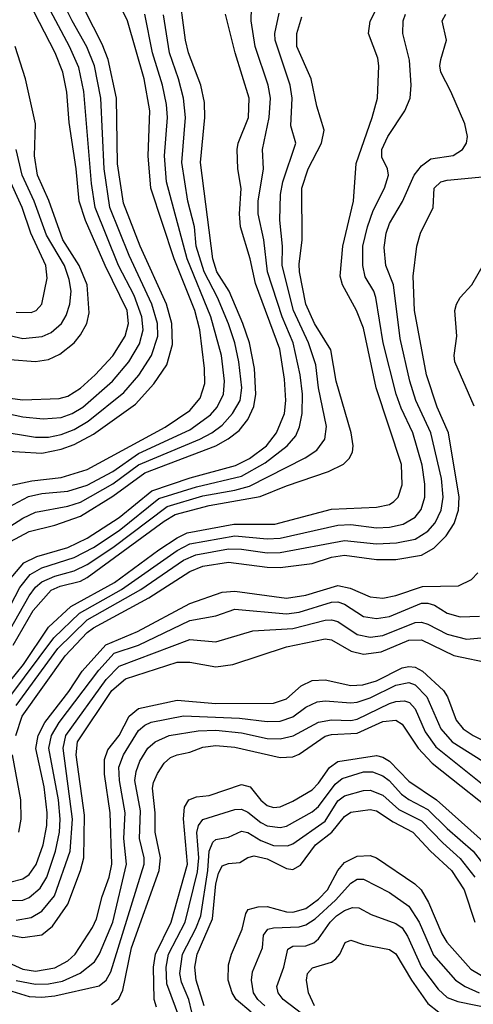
# Model space of a CAD drawing. Header units: inches. Extents: x 990535 to 1117859, y 769386 to 892122.
# Tile 925 of 1056: x 1074481 to 1075891, y 861695 to 864753. Entities that reach past the tile are written whole.
import ezdxf

# ---------------------------------------------------------------- set-up
doc = ezdxf.new("R2010")
doc.units = ezdxf.units.IN
doc.header["$MEASUREMENT"] = 0
doc.layers.add('B0876', color=7, linetype='Continuous')

msp = doc.modelspace()

# ---------------------------------------------------------------- linework, layer by layer
at = {"layer": 'B0876', "color": 5}
for points, elevation in [([(1074410, 863476), (1074530, 863456.2), (1074570, 863456.5), (1074610, 863465), (1074650, 863480.8), (1074693.9, 863506.1), (1074804.4, 863595.6), (1074850.9, 863649.1), (1074890.2, 863710), (1074910.2, 863769.8), (1074909.3, 863810), (1074891.8, 863870), (1074820.9, 864020.9), (1074761.2, 864170), (1074742.9, 864290), (1074732.7, 864510), (1074712.9, 864610), (1074688.9, 864668.9), (1074643.6, 864750), (1074564.4, 864910)], 4940), ([(1074410, 863415.2), (1074550, 863407), (1074610, 863419.2), (1074650, 863434.1), (1074710, 863465.6), (1074841.1, 863558.9), (1074898.1, 863621.9), (1074938.4, 863681.6), (1074955.7, 863744.3), (1074953.5, 863810), (1074936.8, 863870), (1074855.5, 864050), (1074803.7, 864183.7), (1074785.1, 864305.1), (1074781.3, 864510), (1074755.4, 864630), (1074736.9, 864676.9), (1074627.9, 864892.1)], 4920), ([(1074422.7, 863117.3), (1074510, 863163.7), (1074590, 863182.7), (1074670, 863211.5), (1074770, 863272.8), (1074870, 863346), (1075090.3, 863429.7), (1075129, 863451), (1075162.9, 863477.1), (1075190, 863511.5), (1075208.7, 863551.3), (1075214.6, 863590), (1075210.2, 863670.2), (1075194.8, 863750), (1075174.1, 863810), (1075131.6, 863910), (1075093.8, 863970), (1075081.1, 864010), (1075042.9, 864310), (1075056.5, 864450), (1075055.7, 864495.7), (1075043.6, 864550), (1075005.5, 864650), (1074995.8, 864690), (1074974.7, 864854.7)], 4820), ([(1074352, 863550), (1074490, 863519.8), (1074553.9, 863513.9), (1074610, 863517.4), (1074644.2, 863530), (1074677.3, 863550), (1074768.8, 863630), (1074820.4, 863690), (1074853.6, 863746.4), (1074864.7, 863790), (1074860.7, 863830), (1074836.5, 863896.5), (1074788, 863990), (1074715.6, 864170), (1074704.1, 864244.1), (1074680, 864530), (1074664.7, 864604.7), (1074635.9, 864670), (1074551, 864831)], 4960), ([(1074407.5, 862850), (1074480.7, 862990), (1074513.3, 863030), (1074550, 863050.5), (1074650, 863082.2), (1074710, 863113.5), (1074790, 863167), (1074913.6, 863266.4), (1075030, 863302.7), (1075170, 863335), (1075243.6, 863376.4), (1075312.6, 863430), (1075339.2, 863460.8), (1075351.1, 863488.9), (1075359.1, 863530), (1075359.8, 863590), (1075352.8, 863650), (1075330.9, 863749.1), (1075296.3, 863830), (1075251.1, 863970), (1075240.1, 864070), (1075222.5, 864150), (1075222.5, 864190), (1075238.6, 864290), (1075236, 864350), (1075256.2, 864450), (1075260.3, 864510), (1075253.1, 864550), (1075213, 864670), (1075200.3, 864750), (1075201.4, 864790)], 4760), ([(1074427, 862670), (1074492.3, 862750), (1074570, 862866), (1074639.8, 862930), (1074775.2, 863004.8), (1074913.7, 863106.3), (1074970, 863144.1), (1075001, 863159), (1075146.4, 863186.4), (1075273.6, 863186.4), (1075450, 863232.9), (1075590, 863238.8), (1075630, 863247.8), (1075643.8, 863256.2), (1075657.1, 863270), (1075670, 863308.2), (1075668, 863372), (1075589.1, 863610), (1075550, 863794.8), (1075527.3, 863850), (1075484.5, 863930), (1075476.6, 863956.6), (1075485.1, 864050), (1075518, 864190), (1075526.9, 864306.9), (1075576.9, 864450), (1075593.1, 864510), (1075597.5, 864610), (1075593.8, 864633.8), (1075565.5, 864710), (1075570.8, 864749.2), (1075601.6, 864810)], 4680), ([(1074436.5, 863303.5), (1074518.9, 863321.1), (1074610, 863330.7), (1074690, 863355.6), (1074932.8, 863487.2), (1075010, 863539.1), (1075041.9, 863578.1), (1075056.5, 863623.5), (1075055.5, 863670), (1075040.6, 863790), (1075025.5, 863850), (1074960.8, 864010), (1074888, 864230), (1074880.3, 864330), (1074885, 864470), (1074867.7, 864570), (1074815.8, 864750), (1074786.9, 864810)], 4880), ([(1074450, 863577.7), (1074490, 863572.2), (1074603.1, 863576.9), (1074630, 863583.7), (1074670, 863609), (1074715.2, 863650), (1074770, 863709.6), (1074808.4, 863770), (1074818.7, 863810), (1074814.9, 863850), (1074746, 863990), (1074685.5, 864130), (1074665.1, 864190), (1074656.2, 864290), (1074634.2, 864434.2), (1074627.7, 864527.7), (1074614.4, 864590), (1074590.8, 864650), (1074508.9, 864808.9)], 4980), ([(1074430, 863230.8), (1074508.1, 863271.9), (1074550, 863282), (1074630, 863288.4), (1074690, 863307.9), (1074770, 863349.6), (1074850, 863405.4), (1075010, 863479.2), (1075073.9, 863526.1), (1075094.6, 863550), (1075114.2, 863590), (1075117.3, 863630), (1075108.2, 863710), (1075075.2, 863830), (1075001.3, 864010), (1074936.9, 864250), (1074930.7, 864330), (1074940.6, 864450), (1074937.4, 864490), (1074925, 864550), (1074893.7, 864650), (1074869.6, 864770)], 4860), ([(1074434.9, 862830), (1074510, 862964.1), (1074529.6, 862990.4), (1074550, 863007.6), (1074590, 863024.9), (1074650, 863041.3), (1074690, 863060.6), (1074770, 863114.1), (1074938.8, 863241.2), (1075050, 863274.4), (1075150, 863291.5), (1075195.6, 863304.4), (1075368.2, 863391.8), (1075404.1, 863415.9), (1075429.4, 863450), (1075434.3, 863490), (1075410, 863610), (1075401.2, 863681.2), (1075378.3, 863750), (1075331.5, 863850), (1075297.1, 863990), (1075297.7, 864050), (1075289.9, 864130.1), (1075292, 864210), (1075298.8, 864250), (1075339.6, 864370), (1075324, 864424), (1075327.4, 864510), (1075321.6, 864550), (1075274.6, 864690), (1075273.6, 864710), (1075286.9, 864773.1)], 4740), ([(1074448, 863012), (1074494, 863066), (1074534.1, 863085.9), (1074630, 863113.5), (1074690, 863142.4), (1074790, 863206.5), (1074891.3, 863290), (1075010.3, 863330.3), (1075152, 863368), (1075195.5, 863390), (1075247.5, 863430), (1075279.1, 863470), (1075304.3, 863530), (1075308.6, 863570), (1075303.5, 863636.5), (1075289.9, 863730.1), (1075214.1, 863934.1), (1075197.7, 864010), (1075166.7, 864110), (1075164.1, 864150), (1075168.8, 864228.8), (1075159.2, 864290), (1075156.4, 864350), (1075159.6, 864370), (1075192.1, 864450), (1075193.6, 864510), (1075150.3, 864650), (1075120.5, 864770)], 4780), ([(1074450, 862649.4), (1074586.3, 862833.6), (1074666.4, 862910), (1074796.9, 862983.1), (1074970, 863104.4), (1075010, 863125.2), (1075149.6, 863149.6), (1075250, 863140.8), (1075290, 863142.9), (1075470, 863183.6), (1075510, 863184.8), (1075590, 863175.1), (1075630, 863176.9), (1075673.3, 863186.7), (1075710, 863208.1), (1075728.7, 863231.4), (1075739.9, 863270), (1075740.1, 863310), (1075731.9, 863370), (1075703.2, 863470), (1075666.4, 863546.4), (1075650.7, 863590), (1075611.2, 863750), (1075587.5, 863890), (1075581.9, 863910), (1075554.5, 863954.5), (1075547.8, 863990), (1075548, 864050), (1075561.6, 864110), (1075579.8, 864160.2), (1075615.3, 864230), (1075626.8, 864270), (1075623.7, 864290), (1075606.1, 864326.1), (1075606.5, 864350), (1075625, 864390), (1075678.5, 864470), (1075695, 864510), (1075697.7, 864550), (1075692.3, 864627.7), (1075672.1, 864710), (1075672.4, 864750), (1075680.2, 864770)], 4660), ([(1074450, 863179.4), (1074490, 863204.8), (1074530, 863223.4), (1074630, 863241.7), (1074670, 863254.3), (1074770, 863311.3), (1074850, 863370.4), (1075040.4, 863450), (1075078.3, 863470), (1075110, 863493.3), (1075142.7, 863530), (1075165.7, 863570), (1075170.9, 863610), (1075162.3, 863690), (1075150, 863749.8), (1075130, 863808.6), (1075095.6, 863890), (1075054.5, 863970), (1075029.2, 864050), (1075024, 864110), (1075003.3, 864190), (1074984.9, 864310), (1074996.3, 864450), (1074989.7, 864510), (1074974.9, 864570), (1074945.9, 864650), (1074928, 864768)], 4840), ([(1074460.1, 862810), (1074522.2, 862917.8), (1074579, 862981), (1074606.2, 862993.8), (1074670, 863009.5), (1074690, 863020.1), (1074930, 863195.9), (1074963.7, 863216.3), (1075070, 863244.5), (1075228.2, 863271.8), (1075310, 863305.4), (1075440.8, 863350), (1075486.9, 863373.1), (1075505, 863390), (1075515.3, 863410), (1075517.2, 863430), (1075511, 863470), (1075464.5, 863630), (1075447.8, 863727.8), (1075397.7, 863810), (1075370, 863870), (1075351.1, 863970), (1075350, 863994), (1075359.3, 864070), (1075357.5, 864230), (1075377.5, 864290), (1075419.3, 864370), (1075426.8, 864410), (1075404.7, 864484.7), (1075386.5, 864570), (1075342.5, 864670), (1075341.8, 864710), (1075357.4, 864762.6)], 4720), ([(1074470, 862622.6), (1074599.7, 862800.2), (1074690, 862888.7), (1074857.1, 862982.9), (1074990, 863074.2), (1075028.8, 863091.2), (1075130, 863109.6), (1075170, 863108.8), (1075250, 863097), (1075290, 863098.1), (1075490, 863136), (1075590, 863125.3), (1075652.2, 863127.8), (1075710, 863139.8), (1075750, 863165), (1075772.2, 863190), (1075791.3, 863230), (1075796.9, 863270), (1075792.2, 863327.8), (1075758.4, 863470), (1075711.8, 863570), (1075693.4, 863630), (1075663.2, 863763.2), (1075642.5, 863930), (1075619.4, 863990), (1075614, 864046), (1075619.9, 864090), (1075630, 864119.8), (1075671.2, 864188.8), (1075707.5, 864270), (1075730, 864299.4), (1075758.9, 864321.1), (1075828.7, 864331.3), (1075857.4, 864350), (1075869.8, 864370), (1075872.6, 864390), (1075864.7, 864430), (1075821.3, 864530), (1075789.9, 864590), (1075786.8, 864610), (1075789.8, 864630), (1075807.1, 864690), (1075794.1, 864750), (1075805.2, 864770)], 4640), ([(1074450, 863697.8), (1074530, 863691.7), (1074570, 863698), (1074605.6, 863714.4), (1074650, 863749.6), (1074670, 863774.8), (1074689.2, 863810), (1074696.7, 863843.2), (1074690.2, 863930), (1074665.5, 863990), (1074614.7, 864070), (1074571.4, 864191.4), (1074535.8, 864270), (1074527, 864330), (1074529.4, 864430), (1074498.5, 864570), (1074466.1, 864670)], 5020), ([(1074450, 863771.9), (1074490, 863763.3), (1074550.8, 863769.2), (1074578, 863781.9), (1074610.8, 863810), (1074625.4, 863834.6), (1074636.7, 863870), (1074640.6, 863910), (1074634, 863946), (1074619.7, 863990), (1074564, 864084), (1074525.8, 864190), (1074488, 864270), (1074470.2, 864350)], 5040), ([(1074470, 863844.4), (1074515.9, 863844.1), (1074531.6, 863850), (1074549.2, 863870), (1074565.8, 863950), (1074561.6, 863990), (1074514.9, 864090), (1074488.4, 864170), (1074443.1, 864270)], 5060), ([(1074468.3, 862530), (1074487.9, 862590), (1074622.5, 862777.5), (1074690.6, 862849.4), (1074710, 862864.5), (1074882.5, 862957.5), (1075010, 863039.6), (1075050, 863056), (1075130, 863068.1), (1075250, 863052.5), (1075290, 863051.9), (1075390, 863064.2), (1075450, 863084.2), (1075490, 863089.6), (1075590, 863076.6), (1075650, 863076.5), (1075730, 863090), (1075767.8, 863112.2), (1075806.9, 863150), (1075831.3, 863188.7), (1075844.4, 863230), (1075846.5, 863270), (1075813.7, 863470), (1075778.8, 863550), (1075745.7, 863650), (1075708.2, 863850), (1075703.7, 863956.3), (1075714.9, 864050), (1075727, 864090), (1075766.5, 864170), (1075769.4, 864230), (1075790, 864249.4), (1075810, 864255.1), (1075930, 864266)], 4620), ([(1075893.3, 863553.3), (1075833.2, 863690), (1075831.9, 863710), (1075840.1, 863770), (1075833.7, 863850), (1075838.6, 863870), (1075850.4, 863890), (1075886.5, 863930), (1075930, 864005.4)], 4580), ([(1074450, 862073.9), (1074490, 862084.1), (1074510, 862098.3), (1074531.4, 862128.6), (1074554, 862190), (1074565.3, 862250), (1074565.6, 862290), (1074556.6, 862370), (1074530.4, 862489.6), (1074537.6, 862530), (1074558.4, 862570), (1074633.4, 862666.6), (1074675.4, 862730), (1074748.3, 862811.7), (1074846.8, 862853.2), (1075010, 862939.4), (1075110, 862975.1), (1075150, 862977.7), (1075310, 862956.2), (1075370, 862966), (1075470, 862996.2), (1075507.9, 862987.9), (1075570, 862960.7), (1075610, 862956.7), (1075650, 862964.6), (1075732.8, 862992.8), (1075845, 862995), (1075885.8, 863014.2), (1075905.1, 863034.9)], 4580), ([(1074450, 862016.8), (1074490, 862018.5), (1074510, 862026.3), (1074544.4, 862055.6), (1074565.3, 862090), (1074591.8, 862170), (1074604.3, 862230), (1074606.1, 862270), (1074600.9, 862330), (1074571.5, 862490), (1074580, 862530), (1074603.4, 862570), (1074726.9, 862733.1), (1074774.7, 862785.3), (1074850, 862810.5), (1075010, 862887.3), (1075090, 862901.5), (1075150, 862922.3), (1075310, 862908.1), (1075350, 862913.4), (1075450, 862944.4), (1075470, 862944.5), (1075490, 862937.5), (1075550, 862899.9), (1075590, 862893), (1075630, 862899.6), (1075730, 862941), (1075750, 862940.8), (1075770, 862934.3), (1075810, 862910.1), (1075850, 862898.1), (1075910, 862900.1)], 4560), ([(1074470, 861956.3), (1074516, 861964), (1074550, 861984.4), (1074588.7, 862031.3), (1074637.9, 862170), (1074644.5, 862270), (1074615.7, 862490), (1074623.8, 862530), (1074750, 862703.9), (1074790, 862745), (1075010, 862828), (1075090, 862821), (1075205.4, 862854.6), (1075330, 862861.7), (1075430, 862887.6), (1075450, 862889.2), (1075470, 862883.7), (1075530, 862843.9), (1075570, 862834.8), (1075610, 862840.2), (1075710, 862880.3), (1075730, 862881.4), (1075750, 862875.9), (1075810, 862844.5), (1075870, 862829.5), (1075950, 862835.9)], 4540), ([(1074430, 861913.4), (1074490, 861902.3), (1074550, 861910.8), (1074582.5, 861937.5), (1074630, 862005.9), (1074669.8, 862110.2), (1074680.5, 862150), (1074682.4, 862282.4), (1074656.4, 862470), (1074660.5, 862510), (1074766.9, 862670), (1074810, 862705.7), (1074970, 862757.2), (1075010, 862757.7), (1075090, 862743.4), (1075143.6, 862750), (1075310, 862805.4), (1075430, 862830.1), (1075450, 862826.8), (1075511.7, 862791.7), (1075550, 862782.5), (1075604.7, 862790), (1075690, 862825.4), (1075730, 862827.3), (1075830, 862778.5), (1075950, 862753.1)], 4520), ([(1074334, 861874), (1074490, 861804.4), (1074530, 861798.2), (1074590, 861807.8), (1074630, 861829.4), (1074653.4, 861850), (1074707, 861933), (1074719.4, 861960.6), (1074737, 862030), (1074759.2, 862090), (1074766.7, 862130), (1074762.2, 862290), (1074744.2, 862410), (1074744.6, 862455.4), (1074754.7, 862485.3), (1074790, 862530), (1074820.5, 862590), (1074850, 862613.2), (1074970, 862639.9), (1075090, 862629.1), (1075270, 862630.4), (1075310, 862643.9), (1075355.5, 862684.5), (1075390, 862700.2), (1075430, 862702.3), (1075510, 862684.8), (1075547.2, 862687.2), (1075590, 862699.8), (1075670, 862739.9), (1075690, 862744.4), (1075710, 862742.3), (1075733.3, 862730), (1075798.3, 862670), (1075810.4, 862650), (1075837.6, 862577.6), (1075859.1, 862550), (1075890, 862529.4), (1075982.8, 862482.8)], 4480), ([(1074470, 861769.2), (1074530, 861756.9), (1074570, 861758.2), (1074613.3, 861766.7), (1074668.4, 861791.6), (1074712.8, 861827.2), (1074728.6, 861851.4), (1074770, 861949.4), (1074812.8, 862130), (1074804.8, 862210), (1074809, 862290), (1074790.6, 862390), (1074788.7, 862431.3), (1074803, 862470), (1074850, 862545), (1074870, 862562.3), (1074889.1, 862570.9), (1074990, 862590.5), (1075164.1, 862584.1), (1075250, 862573.6), (1075290, 862574), (1075330, 862588.2), (1075370, 862617.6), (1075405.8, 862634.2), (1075430, 862637.3), (1075510, 862631.1), (1075530, 862633.5), (1075570, 862647.2), (1075650, 862685.7), (1075690, 862694.5), (1075710, 862687.6), (1075746.8, 862650), (1075789.5, 862550), (1075825.2, 862510), (1075920.6, 862450)], 4460), ([(1074455.8, 861735.8), (1074510, 861719.5), (1074550, 861717.2), (1074590, 861721.4), (1074727.4, 861752.6), (1074750, 861769.6), (1074763.9, 861796.1), (1074867.7, 862130), (1074867.3, 862150), (1074853.5, 862210), (1074856.1, 862296.1), (1074839.1, 862390), (1074842.3, 862417.7), (1074854.6, 862450), (1074878.7, 862490), (1074901.9, 862510), (1074945.6, 862530), (1075035.7, 862544.3), (1075090, 862546.1), (1075170, 862538.5), (1075250, 862520.6), (1075290, 862519), (1075331.2, 862528.8), (1075410, 862570.7), (1075450, 862578.5), (1075510, 862576.7), (1075530, 862580.7), (1075630, 862629.3), (1075650, 862635.8), (1075677, 862637), (1075692.2, 862632.2), (1075710, 862612.7), (1075740.9, 862540.9), (1075774.8, 862494.8), (1075955.6, 862350)], 4440), ([(1074765.8, 861694.2), (1074788.7, 861711.3), (1074801.4, 861738.6), (1074828.2, 861870), (1074914, 862110), (1074918.1, 862150), (1074902.2, 862230), (1074901.7, 862290), (1074894, 862366), (1074896.7, 862383.3), (1074908.6, 862411.4), (1074930, 862444), (1074950, 862461.3), (1074970, 862469.4), (1075010, 862478), (1075050, 862493.3), (1075090, 862498.2), (1075150, 862493.3), (1075290, 862461.9), (1075330, 862463.3), (1075350, 862471.5), (1075430, 862527.4), (1075450, 862532.7), (1075530, 862536.7), (1075610, 862573.4), (1075650, 862577), (1075670, 862565.1), (1075719.3, 862490), (1075763.5, 862443.5), (1075997.8, 862257.8)], 4420), ([(1074478.3, 862230), (1074485.1, 862270), (1074483.8, 862330), (1074458.2, 862470)], 4620), ([(1074906, 861686), (1074898.3, 861710), (1074896.8, 861810), (1074903.3, 861850), (1074951.3, 861950), (1075002.3, 862130), (1074989.5, 862270.5), (1074992.8, 862307.2), (1075006.3, 862330), (1075030, 862339), (1075070, 862343.4), (1075170, 862377.3), (1075197, 862370), (1075230, 862328.9), (1075250, 862312.2), (1075270, 862306.3), (1075290, 862307.8), (1075330, 862325.7), (1075390, 862361.3), (1075410, 862381.6), (1075443.9, 862430), (1075470, 862448.5), (1075590, 862468), (1075610, 862462.6), (1075630, 862450.1), (1075690, 862387.7), (1075776.7, 862330), (1075931.6, 862191.6)], 4380), ([(1074978.2, 861650), (1074938, 861758), (1074935.6, 861810), (1074943.2, 861850), (1074995.2, 861950), (1075033.6, 862106.4), (1075037.6, 862150), (1075031.7, 862228.3), (1075036.4, 862250), (1075050, 862268.4), (1075150, 862300.4), (1075170, 862301.1), (1075190, 862291.9), (1075230, 862259.5), (1075250, 862249.5), (1075290, 862243.7), (1075310, 862248.2), (1075390, 862293.1), (1075410, 862309), (1075461.8, 862378.2), (1075483.3, 862396.7), (1075550, 862417.4), (1075577.4, 862417.4), (1075610, 862404.3), (1075629.7, 862390), (1075667.4, 862347.4), (1075690, 862330.6), (1075750, 862300.2), (1075810, 862240.5), (1075890, 862170.7), (1075937.5, 862110)], 4360), ([(1075015.6, 861670), (1075006.7, 861710), (1074983.7, 861763.7), (1074978.3, 861790), (1074986.5, 861850), (1075028.3, 861930), (1075043.4, 861970), (1075065.2, 862110), (1075070, 862170.3), (1075081.6, 862198.4), (1075090, 862206.4), (1075130, 862213.9), (1075170, 862232.1), (1075190, 862228.2), (1075230, 862204.1), (1075270, 862188.2), (1075313, 862187), (1075330, 862193.1), (1075430, 862263.4), (1075470, 862326.6), (1075490, 862342.2), (1075550, 862359.1), (1075570, 862359.6), (1075610, 862344.6), (1075659.5, 862299.5), (1075730, 862265), (1075796, 862196), (1075850, 862147.5), (1075895.9, 862090)], 4340), ([(1075054.7, 861690), (1075029.7, 861770), (1075025.5, 861810), (1075032.1, 861850), (1075079.9, 861960.1), (1075090.5, 862069.5), (1075098.5, 862101.5), (1075110, 862124.8), (1075130, 862132.3), (1075164.6, 862135.4), (1075190, 862150.6), (1075210, 862156.2), (1075250, 862146.2), (1075310, 862116.4), (1075330, 862113.8), (1075353.2, 862126.8), (1075400.5, 862190), (1075451.3, 862230), (1075490, 862278.4), (1075510, 862291.3), (1075570, 862299.6), (1075590, 862295.7), (1075641.5, 862261.5), (1075702.6, 862230), (1075758.1, 862170), (1075823.2, 862110), (1075862.2, 862050), (1075896.2, 861950)], 4320), ([(1075200.3, 861670), (1075153.3, 861710), (1075141.7, 861730), (1075129.3, 861770), (1075130, 861817.6), (1075139.1, 861850), (1075172, 861928), (1075183.3, 861976.7), (1075191, 861989), (1075222.4, 861997.6), (1075250, 861998.7), (1075310, 861981.6), (1075330, 861980.8), (1075370, 861991.9), (1075410, 862021.3), (1075437.3, 862050), (1075470, 862110.6), (1075490, 862135.2), (1075530, 862155.1), (1075570, 862157.2), (1075590, 862150.1), (1075708.8, 862068.8), (1075728.7, 862050), (1075751.3, 862011.3), (1075793.3, 861913.3), (1075808.3, 861888.3), (1075883.7, 861803.7), (1075950, 861764.2)], 4280), ([(1075242.9, 861690), (1075220.8, 861710), (1075207.9, 861730), (1075201.4, 861770), (1075204.7, 861795.3), (1075235.1, 861870), (1075238.4, 861910), (1075251.8, 861928.2), (1075270, 861932.8), (1075350, 861935.8), (1075370, 861941.8), (1075399.3, 861960.7), (1075462.2, 862017.8), (1075510, 862070.9), (1075530, 862083.2), (1075550, 862083.3), (1075630, 862042.4), (1075690, 861999.7), (1075723.1, 861950), (1075767.5, 861847.5), (1075835.5, 861770), (1075865.7, 861750), (1075908.9, 861730)], 4260), ([(1075395.8, 861635.8), (1075299.9, 861710), (1075284.1, 861730), (1075279.9, 861750), (1075302, 861810), (1075314.2, 861865.8), (1075330, 861875.1), (1075370, 861876.4), (1075394.7, 861885.3), (1075410, 861898.6), (1075445.8, 861950), (1075466, 861970), (1075490, 861985.8), (1075515.2, 861995.2), (1075534.7, 861994.7), (1075573.4, 861973.4), (1075650, 861945.5), (1075670, 861932.4), (1075686.2, 861906.2), (1075730.1, 861810), (1075781.7, 861741.7), (1075810, 861715.5), (1075843.1, 861703.1), (1075950, 861681.9)], 4240), ([(1075397.2, 861690), (1075378.5, 861730), (1075372.6, 861770), (1075375.6, 861790), (1075391.5, 861808.5), (1075450, 861825.2), (1075464, 861836), (1075475.5, 861850), (1075492.9, 861887.1), (1075510, 861893.6), (1075550, 861880.1), (1075630, 861864.7), (1075650, 861851.9), (1075699.2, 861770), (1075750, 861697.7), (1075783.9, 861670)], 4220)]:
    msp.add_lwpolyline(points, dxfattribs=dict(at, elevation=elevation))

doc.saveas('drawing.dxf')
